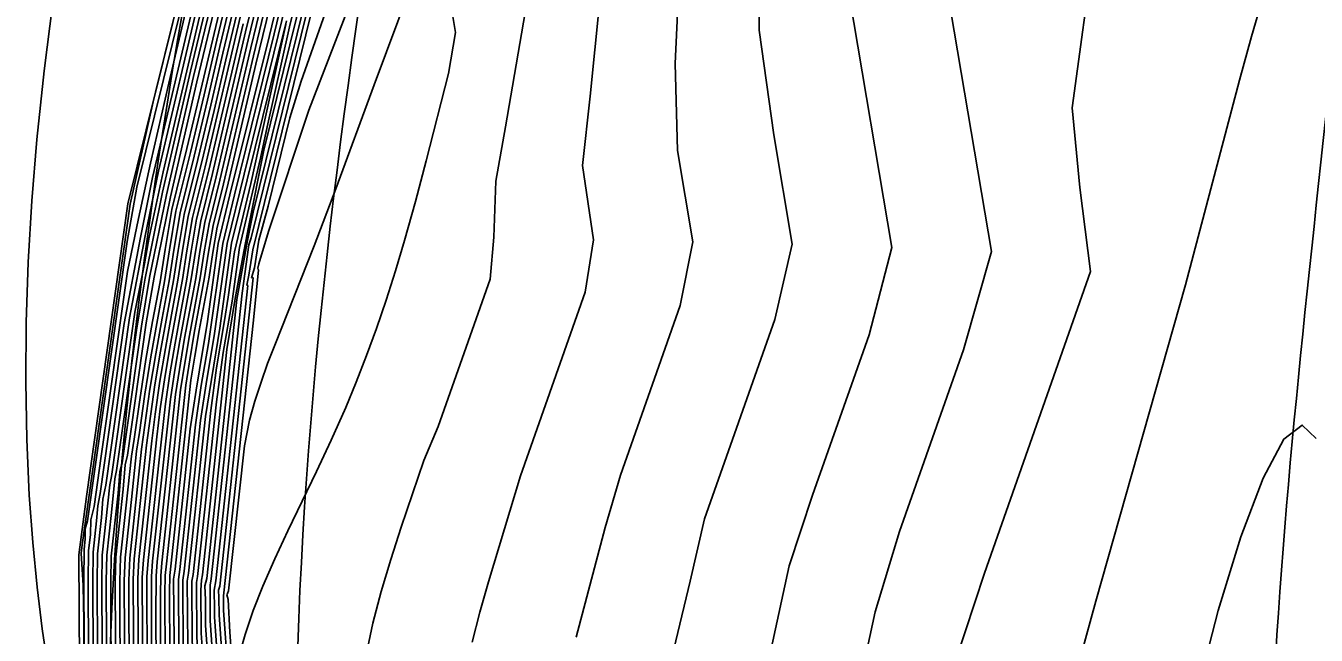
# Model space of a CAD drawing. Extents: x 2356077 to 2359823, y 225951 to 227822.
# Drawn here: x 2357533.3 to 2357554.22, y 226677.98 to 226687.86 of the extents above; entities that cross this region are included whole.
import ezdxf

# ---------------------------------------------------------------- set-up
doc = ezdxf.new("R2010")
doc.units = 0
for name, color, linetype in [('DTM Contours Major', 7, 'Continuous'), ('DTM Contours Minor', 7, 'Continuous'), ('Exist DTM Breakline', 7, 'Continuous'), ('Exist DTM Breakline Underwater', 7, 'Continuous'), ('Exist DTM Drainline', 7, 'Continuous')]:
    doc.layers.add(name, color=color, linetype=linetype)

msp = doc.modelspace()

# ---------------------------------------------------------------- linework, layer by layer
at = {"layer": 'DTM Contours Major'}
for points in [[(2357538.475, 226690.583), (2357536.953, 226684.426), (2357536.919, 226684.311), (2357536.811, 226683.529), (2357536.309, 226678.894), (2357536.288, 226678.791), (2357536.289, 226678.218), (2357536.466, 226675.713), (2357536.466, 226675.625), (2357536.585, 226674.92), (2357536.616, 226674.815), (2357537.641, 226670.977), (2357537.852, 226670.328), (2357538.037, 226669.788), (2357538.061, 226669.698), (2357538.586, 226668.216), (2357538.869, 226667.446), (2357539.434, 226665.973), (2357542.405, 226658.931)], [(2357536.8, 226689.601), (2357536.354, 226687.738), (2357536.142, 226686.822), (2357535.913, 226685.869), (2357535.669, 226684.884), (2357535.56, 226684.233), (2357535.479, 226683.709), (2357535.358, 226683.069), (2357535.249, 226682.451), (2357535.148, 226681.8), (2357535.058, 226681.161), (2357535.013, 226680.883), (2357534.837, 226679.248), (2357534.825, 226678.856), (2357534.833, 226677.014)], [(2357536.005, 226689.21), (2357534.956, 226684.974), (2357534.287, 226680.229), (2357534.162, 226679.287), (2357534.175, 226676.608)], [(2357537.347, 226688.842), (2357536.992, 226687.371), (2357536.508, 226685.301), (2357536.339, 226684.622), (2357536.262, 226684.19), (2357536.2, 226683.779), (2357536.033, 226682.879), (2357535.959, 226682.447), (2357535.894, 226682.036), (2357535.581, 226679.141), (2357535.563, 226678.948), (2357535.556, 226678.659), (2357535.561, 226677.61)], [(2357536.138, 226688.428), (2357535.455, 226685.506), (2357535.237, 226684.454), (2357534.981, 226683.126), (2357534.599, 226680.417), (2357534.55, 226680.186), (2357534.529, 226679.888), (2357534.465, 226679.304), (2357534.46, 226678.835), (2357534.471, 226676.676), (2357534.533, 226676.094), (2357534.617, 226675.48), (2357534.709, 226674.904), (2357534.818, 226674.294), (2357534.946, 226673.645), (2357535.055, 226673.125), (2357535.254, 226672.22), (2357535.435, 226671.438), (2357535.934, 226669.441), (2357539.818, 226654.794)], [(2357546.655, 226688.337), (2357547.343, 226684.266), (2357546.974, 226682.853), (2357546.058, 226680.253), (2357545.678, 226679.106), (2357545.122, 226676.539)], [(2357533.659, 226677.47), (2357533.567, 226678.085), (2357533.484, 226678.759), (2357533.413, 226679.485), (2357533.358, 226680.252), (2357533.318, 226681.154), (2357533.301, 226682.089), (2357533.309, 226683.05), (2357533.341, 226684.03), (2357533.397, 226685.022), (2357533.479, 226686.018), (2357533.598, 226687.133), (2357533.739, 226688.24)], [(2357540.18, 226688.273), (2357540.268, 226687.754), (2357540.153, 226687.088), (2357539.792, 226685.674), (2357539.618, 226685.012), (2357539.442, 226684.381), (2357539.295, 226683.888), (2357539.144, 226683.413), (2357538.987, 226682.955), (2357538.826, 226682.514), (2357538.66, 226682.086), (2357538.488, 226681.673), (2357538.254, 226681.145), (2357538.016, 226680.637), (2357537.552, 226679.676), (2357537.338, 226679.22), (2357537.145, 226678.779), (2357536.99, 226678.382), (2357536.921, 226678.188), (2357536.859, 226677.994), (2357536.804, 226677.803)], [(2357536.783, 226688.022), (2357536.406, 226686.408), (2357536.208, 226685.577), (2357536.003, 226684.751), (2357535.911, 226684.212), (2357535.841, 226683.746), (2357535.738, 226683.2), (2357535.643, 226682.671), (2357535.557, 226682.16), (2357535.481, 226681.653), (2357535.426, 226681.2), (2357535.21, 226679.203), (2357535.19, 226678.919), (2357535.201, 226677.112)], [(2357537.528, 226687.941), (2357536.636, 226684.335), (2357536.445, 226682.96), (2357536.217, 226681.525), (2357535.942, 226678.987), (2357535.92, 226678.86), (2357535.927, 226677.823), (2357536.078, 226675.703), (2357536.141, 226675.295), (2357536.25, 226674.636), (2357536.295, 226674.438), (2357537.528, 226669.815), (2357537.834, 226668.853), (2357538.082, 226668.023), (2357538.32, 226667.126), (2357538.738, 226665.925), (2357539.623, 226663.747), (2357540.368, 226661.777), (2357541.199, 226659.688), (2357544.046, 226652.941)]]:
    msp.add_lwpolyline(points, dxfattribs=at)
at = {"layer": 'DTM Contours Minor'}
for points in [[(2357539.863, 226697.099), (2357537.579, 226687.842), (2357537.216, 226686.223), (2357537.107, 226685.715), (2357536.768, 226684.268), (2357536.645, 226683.396), (2357536.501, 226682.564), (2357536.394, 226681.767), (2357536.087, 226678.932), (2357536.067, 226678.837), (2357536.073, 226677.949), (2357536.236, 226675.662), (2357536.289, 226675.319), (2357536.382, 226674.759), (2357536.419, 226674.605), (2357537.372, 226671.034), (2357537.643, 226670.072), (2357537.917, 226669.235), (2357538.069, 226668.71), (2357538.249, 226668.032), (2357538.826, 226666.556), (2357539.6, 226664.508), (2357540.374, 226662.485), (2357544.278, 226653.231)], [(2357539.375, 226694.825), (2357537.161, 226685.847), (2357536.911, 226684.595), (2357536.818, 226684.116), (2357536.698, 226683.439), (2357536.561, 226682.611), (2357536.165, 226678.96), (2357536.152, 226678.872), (2357536.14, 226678.713), (2357536.147, 226678.013), (2357536.313, 226675.673), (2357536.332, 226675.517), (2357536.449, 226674.811), (2357537.612, 226670.45), (2357537.866, 226669.577), (2357538.126, 226668.789), (2357538.237, 226668.395), (2357538.711, 226667.088), (2357539.39, 226665.237), (2357544.375, 226653.421)], [(2357539.019, 226694.361), (2357537.395, 226687.703), (2357536.565, 226684.33), (2357536.355, 226682.835), (2357536.236, 226682.127), (2357536.134, 226681.462), (2357535.869, 226679.018), (2357535.848, 226678.877), (2357535.854, 226677.764), (2357535.999, 226675.719), (2357536.068, 226675.279), (2357536.185, 226674.571), (2357536.233, 226674.353), (2357537.163, 226670.865), (2357537.458, 226669.755), (2357537.782, 226668.671), (2357538.09, 226667.674), (2357538.355, 226666.674), (2357538.749, 226665.479), (2357539.598, 226663.419), (2357540.32, 226661.494), (2357541.121, 226659.454), (2357543.909, 226652.845)], [(2357537.251, 226693.933), (2357535.099, 226685.243), (2357534.944, 226684.364), (2357534.304, 226679.835), (2357534.264, 226679.707), (2357534.265, 226679.545), (2357534.246, 226679.373), (2357534.24, 226678.87), (2357534.245, 226677.86), (2357534.278, 226677.336), (2357534.32, 226676.754), (2357534.328, 226676.234), (2357534.338, 226676.092), (2357534.377, 226675.966), (2357534.364, 226675.927), (2357534.832, 226673.097), (2357535.728, 226669.568), (2357538.807, 226657.949)], [(2357537.124, 226693.719), (2357535.368, 226686.626), (2357534.992, 226684.967), (2357534.215, 226679.447), (2357534.2, 226679.311), (2357534.231, 226678.787), (2357534.241, 226678.213), (2357534.248, 226676.67)], [(2357538.921, 226692.687), (2357536.986, 226684.842), (2357536.896, 226684.38), (2357536.724, 226683.423), (2357536.234, 226678.899), (2357536.203, 226678.782), (2357536.214, 226678.558), (2357536.216, 226678.145), (2357536.4, 226675.566), (2357536.506, 226674.922), (2357536.658, 226674.342), (2357537.385, 226671.625), (2357537.641, 226670.762), (2357537.895, 226670.006), (2357538.175, 226668.949), (2357539.168, 226666.486), (2357539.995, 226664.349), (2357540.893, 226662.107), (2357541.718, 226660.139), (2357542.653, 226657.922)], [(2357545.214, 226691.046), (2357545.194, 226687.787), (2357545.429, 226686.091), (2357545.729, 226684.32), (2357545.446, 226683.1), (2357544.308, 226679.87), (2357544.073, 226678.857), (2357543.639, 226677.057)], [(2357543.962, 226690.031), (2357543.828, 226687.247), (2357543.866, 226685.84), (2357544.117, 226684.356), (2357543.91, 226683.326), (2357542.942, 226680.578), (2357542.696, 226679.73), (2357542.223, 226677.95)], [(2357537.761, 226689.815), (2357537.251, 226687.705), (2357536.609, 226685.119), (2357536.423, 226684.329), (2357536.24, 226683.031), (2357536.174, 226682.613), (2357536.061, 226681.955), (2357535.969, 226681.33), (2357535.722, 226679.055), (2357535.698, 226678.888), (2357535.706, 226677.868), (2357535.707, 226677.648), (2357535.842, 226675.742), (2357536.059, 226674.414), (2357536.117, 226674.156), (2357537.054, 226670.641), (2357537.393, 226669.36), (2357538.101, 226666.997), (2357538.429, 226665.755), (2357538.829, 226664.449), (2357539.619, 226662.577), (2357540.297, 226660.78), (2357540.987, 226658.932)], [(2357537.834, 226689.834), (2357537.328, 226687.728), (2357536.683, 226685.118), (2357536.494, 226684.331), (2357536.263, 226682.711), (2357536.146, 226682.031), (2357536.051, 226681.39), (2357535.797, 226679.045), (2357535.775, 226678.885), (2357535.78, 226677.704), (2357535.92, 226675.733), (2357536.034, 226675.022), (2357536.12, 226674.505), (2357536.171, 226674.267), (2357537.095, 226670.803), (2357537.4, 226669.652), (2357537.73, 226668.487), (2357538.09, 226667.354), (2357538.388, 226666.232), (2357538.771, 226665.007), (2357539.566, 226663.099), (2357540.263, 226661.223), (2357541.041, 226659.223)], [(2357536.837, 226689.453), (2357536.401, 226687.63), (2357536.195, 226686.739), (2357535.971, 226685.808), (2357535.735, 226684.856), (2357535.63, 226684.229), (2357535.552, 226683.717), (2357535.435, 226683.096), (2357535.328, 226682.497), (2357535.232, 226681.89), (2357535.144, 226681.27), (2357535.095, 226680.967), (2357535.014, 226680.183), (2357534.911, 226679.238), (2357534.898, 226678.863), (2357534.906, 226677.078)], [(2357537.256, 226689.374), (2357536.866, 226687.763), (2357536.328, 226685.466), (2357536.138, 226684.7), (2357536.051, 226684.204), (2357535.985, 226683.76), (2357535.8, 226682.755), (2357535.718, 226682.276), (2357535.645, 226681.81), (2357535.358, 226679.182), (2357535.339, 226678.936), (2357535.342, 226677.711)], [(2357536.874, 226689.306), (2357536.448, 226687.523), (2357536.248, 226686.655), (2357536.03, 226685.749), (2357535.802, 226684.829), (2357535.7, 226684.224), (2357535.624, 226683.725), (2357535.511, 226683.123), (2357535.408, 226682.542), (2357535.314, 226681.972), (2357535.178, 226680.998), (2357534.986, 226679.229), (2357534.971, 226678.873), (2357534.979, 226677.141)], [(2357536.911, 226689.158), (2357536.495, 226687.416), (2357536.3, 226686.573), (2357536.089, 226685.691), (2357535.869, 226684.803), (2357535.77, 226684.22), (2357535.697, 226683.732), (2357535.587, 226683.149), (2357535.487, 226682.585), (2357535.396, 226682.041), (2357535.26, 226681.063), (2357535.061, 226679.221), (2357535.044, 226678.886), (2357535.052, 226677.203)], [(2357537.287, 226689.2), (2357536.908, 226687.634), (2357536.388, 226685.412), (2357536.205, 226684.674), (2357536.121, 226684.2), (2357536.057, 226683.766), (2357535.877, 226682.797), (2357535.727, 226681.882), (2357535.433, 226679.17), (2357535.414, 226678.941), (2357535.412, 226678.309), (2357535.416, 226677.5)], [(2357550.628, 226689.186), (2357550.269, 226686.531), (2357550.39, 226685.237), (2357550.566, 226683.878), (2357548.844, 226678.99), (2357548.375, 226677.564), (2357548.071, 226676.124), (2357547.854, 226674.767), (2357547.798, 226674.241), (2357547.762, 226673.729), (2357547.75, 226673.306), (2357547.753, 226672.888), (2357547.778, 226672.413), (2357547.824, 226671.936), (2357547.862, 226671.644), (2357547.908, 226671.351), (2357547.961, 226671.054), (2357548.007, 226670.846), (2357548.051, 226670.722), (2357548.1, 226670.642), (2357551.935, 226660.321), (2357552.235, 226659.503), (2357552.543, 226658.125)], [(2357536.441, 226689.085), (2357535.97, 226687.124), (2357535.517, 226685.162), (2357535.234, 226683.768), (2357535.095, 226682.929), (2357534.773, 226680.65), (2357534.743, 226680.519), (2357534.689, 226679.972), (2357534.614, 226679.282), (2357534.606, 226678.856), (2357534.617, 226676.867), (2357534.66, 226676.423), (2357534.715, 226675.962), (2357534.784, 226675.479), (2357534.873, 226674.927), (2357534.978, 226674.341), (2357535.159, 226673.413), (2357535.392, 226672.361), (2357535.564, 226671.617), (2357536.05, 226669.643), (2357537.999, 226662.286), (2357538.624, 226659.953), (2357539.567, 226656.459)], [(2357536.483, 226688.954), (2357536.023, 226687.038), (2357535.581, 226685.123), (2357535.309, 226683.778), (2357535.175, 226682.99), (2357534.862, 226680.777), (2357534.827, 226680.632), (2357534.798, 226680.283), (2357534.687, 226679.263), (2357534.679, 226678.854), (2357534.688, 226676.92), (2357534.73, 226676.468), (2357534.788, 226675.981), (2357534.861, 226675.469), (2357534.949, 226674.93), (2357535.052, 226674.359), (2357535.228, 226673.459), (2357535.455, 226672.431), (2357535.622, 226671.709), (2357536.091, 226669.804), (2357537.944, 226662.825), (2357539.283, 226657.978)], [(2357536.948, 226689.009), (2357536.543, 226687.31), (2357536.353, 226686.49), (2357536.148, 226685.633), (2357535.936, 226684.777), (2357535.84, 226684.216), (2357535.769, 226683.739), (2357535.662, 226683.175), (2357535.565, 226682.629), (2357535.477, 226682.101), (2357535.398, 226681.566), (2357535.343, 226681.131), (2357535.135, 226679.212), (2357535.117, 226678.901), (2357535.126, 226677.071)], [(2357537.317, 226689.023), (2357536.95, 226687.503), (2357536.448, 226685.358), (2357536.272, 226684.649), (2357536.192, 226684.195), (2357536.128, 226683.773), (2357535.955, 226682.838), (2357535.879, 226682.39), (2357535.81, 226681.958), (2357535.507, 226679.156), (2357535.489, 226678.945), (2357535.483, 226678.637), (2357535.488, 226677.556)], [(2357539.734, 226689.005), (2357538.95, 226686.901), (2357538.331, 226685.216), (2357537.978, 226684.292), (2357537.338, 226682.684), (2357537.223, 226682.384), (2357537.116, 226682.083), (2357537.016, 226681.778), (2357536.926, 226681.466), (2357536.845, 226681.05), (2357536.588, 226678.699), (2357536.574, 226678.658), (2357536.561, 226678.637), (2357536.58, 226678.562), (2357536.611, 226678.031), (2357536.788, 226675.548)], [(2357542.685, 226689.033), (2357542.45, 226686.718), (2357542.327, 226685.598), (2357542.506, 226684.389), (2357542.371, 226683.541), (2357541.323, 226680.568), (2357540.806, 226678.847), (2357540.664, 226678.354), (2357540.537, 226677.872)], [(2357536.525, 226688.823), (2357536.077, 226686.952), (2357535.645, 226685.087), (2357535.383, 226683.786), (2357535.253, 226683.047), (2357534.951, 226680.903), (2357534.911, 226680.743), (2357534.881, 226680.35), (2357534.761, 226679.245), (2357534.752, 226678.854), (2357534.761, 226676.969), (2357534.776, 226676.76), (2357534.829, 226676.26), (2357534.897, 226675.736), (2357534.938, 226675.463), (2357535.024, 226674.937), (2357535.124, 226674.381), (2357535.297, 226673.501), (2357535.517, 226672.506), (2357535.678, 226671.805), (2357536.13, 226669.977), (2357537.341, 226665.409), (2357537.944, 226663.178), (2357539.328, 226658.218)], [(2357538.794, 226688.832), (2357537.889, 226686.493), (2357537.236, 226684.527), (2357537.081, 226684.001), (2357537.066, 226683.934), (2357537.071, 226683.912), (2357537.074, 226683.907), (2357536.991, 226683.091), (2357536.506, 226678.621), (2357536.509, 226678.381), (2357536.715, 226675.496)], [(2357536.236, 226688.519), (2357535.526, 226685.495), (2357535.304, 226684.432), (2357535.226, 226684.004), (2357535.071, 226683.217), (2357534.916, 226682.161), (2357534.689, 226680.554), (2357534.662, 226680.422), (2357534.538, 226679.279), (2357534.533, 226678.828), (2357534.543, 226676.718), (2357534.556, 226676.54), (2357534.631, 226675.901), (2357534.695, 226675.453), (2357534.787, 226674.891), (2357534.895, 226674.295), (2357535.02, 226673.662), (2357535.121, 226673.185), (2357535.322, 226672.274), (2357535.499, 226671.512), (2357535.988, 226669.557), (2357539.53, 226656.19)], [(2357537.376, 226688.657), (2357537.033, 226687.237), (2357536.566, 226685.242), (2357536.406, 226684.595), (2357536.332, 226684.184), (2357536.273, 226683.785), (2357536.111, 226682.919), (2357536.04, 226682.503), (2357535.979, 226682.118), (2357535.637, 226678.951), (2357535.629, 226678.68), (2357535.634, 226677.662)], [(2357538.348, 226688.623), (2357537.764, 226686.965), (2357537.581, 226686.366), (2357537.229, 226684.938), (2357537.082, 226684.387), (2357537.008, 226683.936), (2357536.963, 226683.775), (2357536.982, 226683.778), (2357536.989, 226683.775), (2357536.447, 226678.775), (2357536.427, 226678.711), (2357536.433, 226678.595), (2357536.436, 226678.315), (2357536.617, 226675.771)], [(2357536.046, 226688.33), (2357535.725, 226686.952), (2357535.355, 226685.399), (2357535.162, 226684.427), (2357534.898, 226683.035), (2357534.509, 226680.279), (2357534.467, 226680.077), (2357534.448, 226679.837), (2357534.392, 226679.326), (2357534.387, 226678.842), (2357534.397, 226676.534), (2357534.391, 226676.453), (2357534.43, 226675.983), (2357534.467, 226675.784), (2357534.92, 226673.048), (2357535.076, 226672.331), (2357535.169, 226671.968), (2357535.822, 226669.542), (2357537.346, 226663.795), (2357538.144, 226661.067), (2357539.166, 226657.233)], [(2357538.031, 226688.486), (2357536.98, 226684.229), (2357536.92, 226683.816), (2357536.885, 226683.658), (2357536.9, 226683.65), (2357536.381, 226678.865), (2357536.354, 226678.711), (2357536.361, 226678.409), (2357536.362, 226678.279), (2357536.539, 226675.771), (2357536.579, 226675.48), (2357536.663, 226674.977), (2357536.69, 226674.854), (2357537.738, 226670.929), (2357537.942, 226670.197), (2357538.127, 226669.645), (2357538.324, 226669.073), (2357538.456, 226668.709), (2357541.321, 226661.92), (2357541.951, 226660.627), (2357542.421, 226659.8), (2357542.885, 226659.035)], [(2357548.247, 226688.414), (2357548.959, 226684.204), (2357548.504, 226682.609), (2357547.467, 226679.666), (2357547.071, 226678.363), (2357546.797, 226677.084)], [(2357553.37, 226688.357), (2357553.175, 226687.687), (2357552.981, 226686.98), (2357552.105, 226683.661), (2357550.651, 226678.534), (2357550.407, 226677.648)], [(2357535.934, 226688.267), (2357535.619, 226686.928), (2357535.324, 226685.633), (2357535.129, 226684.737), (2357534.949, 226683.876), (2357534.524, 226680.887), (2357534.408, 226680.067), (2357534.355, 226679.852), (2357534.348, 226679.612), (2357534.319, 226679.351), (2357534.313, 226678.854), (2357534.325, 226676.491), (2357534.381, 226676.001), (2357534.454, 226675.478), (2357534.561, 226674.827), (2357534.691, 226674.133), (2357534.844, 226673.39), (2357534.896, 226673.17), (2357534.948, 226672.857), (2357535.452, 226670.832), (2357536.112, 226668.355), (2357536.795, 226665.859), (2357539.266, 226656.536)], [(2357536.825, 226687.893), (2357536.268, 226685.521), (2357536.071, 226684.725), (2357535.981, 226684.208), (2357535.913, 226683.753), (2357535.813, 226683.225), (2357535.722, 226682.714), (2357535.638, 226682.218), (2357535.564, 226681.734), (2357535.461, 226680.824), (2357535.284, 226679.194), (2357535.264, 226678.93), (2357535.27, 226677.385)], [(2357541.398, 226688.076), (2357541.079, 226686.221), (2357540.924, 226685.34), (2357540.892, 226684.436), (2357540.829, 226683.751), (2357539.99, 226681.368), (2357539.754, 226680.814), (2357539.389, 226679.735), (2357539.218, 226679.21), (2357539.062, 226678.692), (2357538.928, 226678.177), (2357538.822, 226677.663)], [(2357537.515, 226687.879), (2357536.951, 226685.305), (2357536.687, 226684.197), (2357536.584, 226683.464), (2357536.522, 226683.082), (2357536.391, 226682.316), (2357536.303, 226681.622), (2357536.015, 226678.969), (2357535.996, 226678.859), (2357536, 226677.887), (2357536.156, 226675.695), (2357536.182, 226675.509), (2357536.317, 226674.691), (2357536.359, 226674.514), (2357537.306, 226670.964), (2357537.591, 226669.939), (2357537.883, 226669.035), (2357538.074, 226668.374), (2357538.284, 226667.581), (2357538.752, 226666.312), (2357539.633, 226664.093), (2357540.397, 226662.085), (2357541.273, 226659.934), (2357544.171, 226653.066)], [(2357554.227, 226681.173), (2357553.999, 226681.387), (2357553.702, 226681.162), (2357553.364, 226680.53), (2357553.002, 226679.575), (2357552.637, 226678.382), (2357552.287, 226677.036)]]:
    msp.add_lwpolyline(points, dxfattribs=at)
at = {"layer": 'Exist DTM Breakline'}
msp.add_spline([(2357545.521, 226633.163), (2357534.761, 226672.509), (2357538.594, 226702.124), (2357538.154, 226725.005), (2357534.28, 226722.62)], degree=3, dxfattribs=at)
at = {"layer": 'Exist DTM Breakline Underwater'}
msp.add_spline([(2357552.055, 226632.945), (2357537.811, 226671.971), (2357540.818, 226701.06), (2357543.381, 226719.363)], degree=3, dxfattribs=at)
at = {"layer": 'Exist DTM Drainline'}
msp.add_spline([(2357699.586, 226858.192), (2357670.366, 226820.782), (2357623.327, 226796.892), (2357587.218, 226772.268), (2357568.803, 226744.252), (2357555.19, 226717.62), (2357555.017, 226695.126), (2357553.473, 226672.759), (2357563.697, 226642.736), (2357576.526, 226627.993), (2357663.798, 226499.169), (2357732.721, 226415.647), (2357803.211, 226342.215), (2357874.586, 226264.309)], degree=3, dxfattribs=at)

doc.saveas('drawing.dxf')
